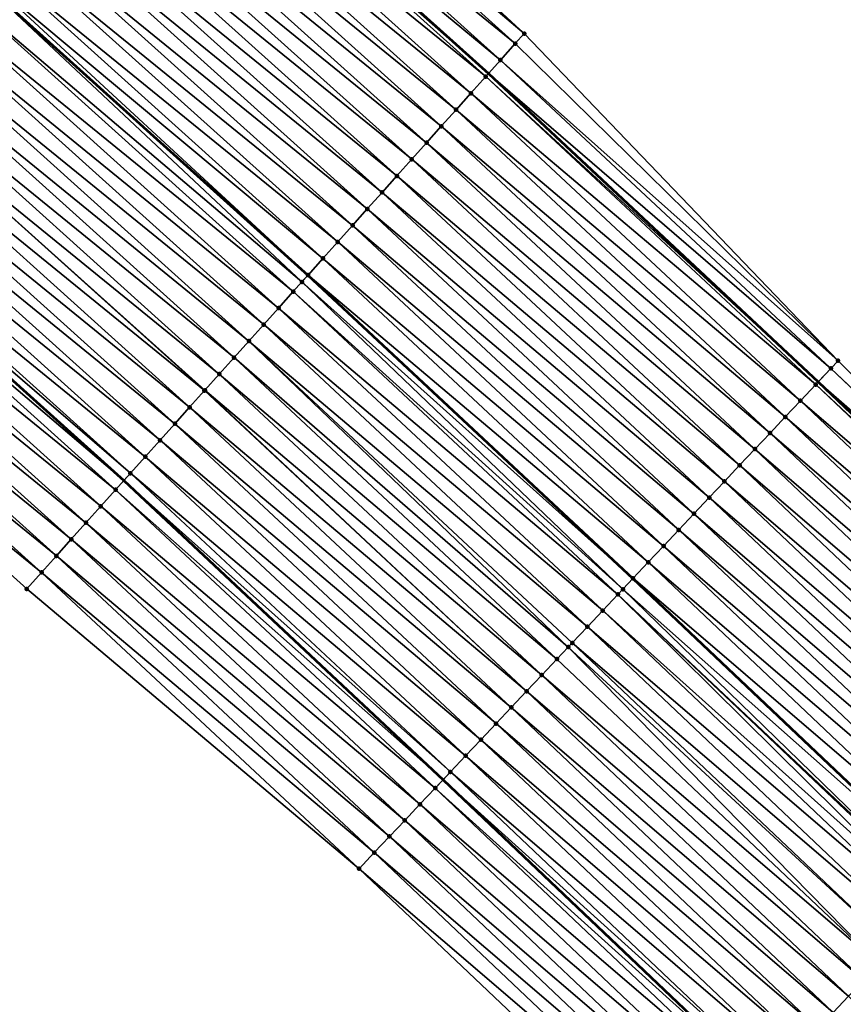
# Model space of a CAD drawing. Header units: feet. Extents: x 2017353 to 2024169, y 808050 to 818690.
# Tile 289 of 305: x 2022690 to 2022727, y 814101 to 814146. Entities that reach past the tile are written whole.
import ezdxf

# ---------------------------------------------------------------- set-up
doc = ezdxf.new("R2010")
doc.units = ezdxf.units.FT
doc.header["$MEASUREMENT"] = 0
for name, color, linetype, lineweight in [('EP_Travel Lane', 172, 'Continuous', 53), ('SB-Road Shots', 141, 'Continuous', 100), ('SB-Road X-Section', 40, 'Continuous', 13), ('STRIPING', 60, 'Continuous', 53)]:
    doc.layers.add(name, color=color, linetype=linetype, lineweight=lineweight)
doc.layers.add('I-77-MM15-17_SB-Surface-BORDER', color=7, linetype='Continuous')
doc.layers.add('I-77-MM15-17_SB-Surface-TIN', color=7, linetype='Continuous')

msp = doc.modelspace()

# ---------------------------------------------------------------- linework, layer by layer
at = {"layer": 'EP_Travel Lane'}
for points in [[(2022542.824971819, 814286.3335518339, 283.9437080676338), (2022558.550940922, 814273.9987547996, 284.6837772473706), (2022574.318739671, 814261.2731713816, 285.4313607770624), (2022589.818365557, 814248.6543625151, 286.158104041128), (2022605.458133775, 814235.8011696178, 286.8715970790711), (2022620.708547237, 814222.8807780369, 287.5706653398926), (2022635.958370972, 814209.9608860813, 288.2912770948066), (2022651.226410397, 814196.6884151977, 289.0018068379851), (2022666.2520939, 814183.5089710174, 289.7307393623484), (2022681.37087655, 814170.1594617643, 290.4675024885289), (2022696.224316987, 814156.7876195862, 291.2221389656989), (2022711.078236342, 814143.4153462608, 291.9592854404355), (2022725.94583979, 814129.5223704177, 292.664388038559), (2022740.431374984, 814115.7495768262, 293.3581499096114), (2022755.100171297, 814101.7165553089, 294.0507153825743), (2022769.379040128, 814087.7297632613, 294.7547948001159), (2022783.657795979, 814073.7430818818, 295.463396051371)], [(2022543.388419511, 814254.5721769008, 283.0226488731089), (2022558.769845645, 814242.1365156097, 283.7643351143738), (2022574.270307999, 814229.5170257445, 284.4614932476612), (2022589.570320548, 814216.9521641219, 285.1430029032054), (2022604.820318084, 814204.0321249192, 285.8572636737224), (2022620.070823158, 814191.1116557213, 286.5529832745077), (2022635.026216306, 814178.1240088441, 287.2507051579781), (2022650.0520264, 814164.9444536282, 287.9749141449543), (2022664.942437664, 814151.8155935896, 288.719569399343), (2022679.796072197, 814138.4417557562, 289.4340527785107), (2022694.648787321, 814125.0687457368, 290.1821120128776), (2022709.035745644, 814111.5847175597, 290.9067838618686), (2022723.520735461, 814097.8124425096, 291.6214098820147), (2022737.792529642, 814084.155076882, 292.3155407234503), (2022752.070798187, 814070.1688728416, 293.0436290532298)]]:
    msp.add_polyline3d(points, dxfattribs=at)
at = {"layer": 'I-77-MM15-17_SB-Surface-BORDER', "color": 3, "linetype": 'Continuous', "lineweight": -3}
for points in [[(2022543.494054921, 814287.1911650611, 284.0234243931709), (2022559.589401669, 814275.3295919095, 284.8034136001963), (2022575.872630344, 814263.1865528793, 285.6143508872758), (2022591.355720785, 814250.5473830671, 286.3391464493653), (2022607.316278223, 814238.0056593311, 287.0741555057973), (2022622.513882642, 814225.0224247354, 287.7640306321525), (2022637.804365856, 814212.1510315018, 288.493770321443), (2022653.039995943, 814198.766447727, 289.1937222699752), (2022668.203469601, 814185.7450647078, 289.940548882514), (2022683.272587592, 814172.2830550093, 290.6726957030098), (2022698.013128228, 814158.7858038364, 291.4271963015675), (2022712.694945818, 814145.2207183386, 292.1343258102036), (2022726.838947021, 814130.4695501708, 292.7534395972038), (2022741.058225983, 814116.4144667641, 293.4223065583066), (2022756.367294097, 814103.002045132, 294.17339212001), (2022770.972810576, 814089.3465911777, 294.9082043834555), (2022785.257227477, 814075.3653871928, 295.6120124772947)], [(2022748.847896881, 814066.9013379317, 292.7734682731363), (2022734.647562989, 814080.9655449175, 292.0315881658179), (2022719.756625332, 814093.8228042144, 291.2912319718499), (2022705.247665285, 814107.5712598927, 290.6047681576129), (2022690.273627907, 814120.1878806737, 289.7965790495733), (2022675.420062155, 814133.5606444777, 289.0612043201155), (2022660.565798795, 814146.9340363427, 288.3513061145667), (2022645.743332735, 814160.0123452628, 287.6087068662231), (2022630.717095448, 814173.1922195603, 286.899399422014), (2022616.49601582, 814186.8759014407, 286.260089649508), (2022601.890020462, 814200.5609027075, 285.6326507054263), (2022585.552264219, 814212.1930592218, 284.8471411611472), (2022570.789739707, 814225.2368522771, 284.1491074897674), (2022555.938578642, 814238.6556753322, 283.5252353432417), (2022540.148849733, 814250.4243857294, 282.7168891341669)]]:
    msp.add_polyline3d(points, dxfattribs=at)
at = {"layer": 'I-77-MM15-17_SB-Surface-TIN', "color": 128, "linetype": 'Continuous', "lineweight": -3}
for points in [[(2022712.694945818, 814145.2207183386, 292.1343258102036), (2022698.013128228, 814158.7858038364, 291.4271963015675), (2022697.43720486, 814158.142194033, 291.3561471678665)], [(2022712.29086231, 814144.769347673, 292.0881707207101), (2022697.43720486, 814158.142194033, 291.3561471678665), (2022696.770288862, 814157.3970553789, 291.2767389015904)], [(2022712.29086231, 814144.769347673, 292.0881707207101), (2022712.694945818, 814145.2207183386, 292.1343258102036), (2022697.43720486, 814158.142194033, 291.3561471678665)], [(2022711.623801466, 814144.0243394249, 292.014051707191), (2022696.770288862, 814157.3970553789, 291.2767389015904), (2022696.224316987, 814156.7876195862, 291.2221389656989)], [(2022711.623801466, 814144.0243394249, 292.014051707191), (2022712.29086231, 814144.769347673, 292.0881707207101), (2022696.770288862, 814157.3970553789, 291.2767389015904)], [(2022696.103025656, 814156.6522293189, 291.2100092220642), (2022711.078236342, 814143.4153462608, 291.9592854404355), (2022696.224316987, 814156.7876195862, 291.2221389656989)], [(2022711.623801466, 814144.0243394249, 292.014051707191), (2022696.224316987, 814156.7876195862, 291.2221389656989), (2022711.078236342, 814143.4153462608, 291.9592854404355)], [(2022710.956545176, 814143.2795071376, 291.9470695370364), (2022696.103025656, 814156.6522293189, 291.2100092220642), (2022695.436236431, 814155.9069765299, 291.1259717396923)], [(2022710.956545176, 814143.2795071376, 291.9470695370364), (2022711.078236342, 814143.4153462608, 291.9592854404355), (2022696.103025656, 814156.6522293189, 291.2100092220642)], [(2022710.289697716, 814142.5343067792, 291.8651586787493), (2022695.436236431, 814155.9069765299, 291.1259717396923), (2022694.769649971, 814155.1615411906, 291.0345301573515)], [(2022710.289697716, 814142.5343067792, 291.8651586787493), (2022710.956545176, 814143.2795071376, 291.9470695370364), (2022695.436236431, 814155.9069765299, 291.1259717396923)], [(2022709.623019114, 814141.7889543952, 291.7770817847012), (2022694.769649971, 814155.1615411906, 291.0345301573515), (2022694.102888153, 814154.4162637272, 290.9494918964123)], [(2022709.623019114, 814141.7889543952, 291.7770817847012), (2022710.289697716, 814142.5343067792, 291.8651586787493), (2022694.769649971, 814155.1615411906, 291.0345301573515)], [(2022708.956365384, 814141.0435796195, 291.6880966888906), (2022694.102888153, 814154.4162637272, 290.9494918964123), (2022693.436041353, 814153.6710627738, 290.8675568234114)], [(2022708.956365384, 814141.0435796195, 291.6880966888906), (2022709.623019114, 814141.7889543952, 291.7770817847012), (2022694.102888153, 814154.4162637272, 290.9494918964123)], [(2022708.289524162, 814140.2983736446, 291.6059580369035), (2022693.436041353, 814153.6710627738, 290.8675568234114), (2022692.769105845, 814152.9259416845, 290.7888609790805)], [(2022708.289524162, 814140.2983736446, 291.6059580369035), (2022708.956365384, 814141.0435796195, 291.6880966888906), (2022693.436041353, 814153.6710627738, 290.8675568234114)], [(2022707.622582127, 814139.5532584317, 291.5275006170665), (2022692.769105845, 814152.9259416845, 290.7888609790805), (2022692.102278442, 814152.180723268, 290.7062176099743)], [(2022707.622582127, 814139.5532584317, 291.5275006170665), (2022708.289524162, 814140.2983736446, 291.6059580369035), (2022692.769105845, 814152.9259416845, 290.7888609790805)], [(2022706.955645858, 814138.8081380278, 291.4488326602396), (2022692.102278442, 814152.180723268, 290.7062176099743), (2022691.435469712, 814151.4354880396, 290.6228923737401)], [(2022706.955645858, 814138.8081380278, 291.4488326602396), (2022707.622582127, 814139.5532584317, 291.5275006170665), (2022692.102278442, 814152.180723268, 290.7062176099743)], [(2022706.288732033, 814138.062997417, 291.3693451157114), (2022691.435469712, 814151.4354880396, 290.6228923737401), (2022690.768652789, 814150.6902601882, 290.5398663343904)], [(2022706.288732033, 814138.062997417, 291.3693451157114), (2022706.955645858, 814138.8081380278, 291.4488326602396), (2022691.435469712, 814151.4354880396, 290.6228923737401)], [(2022705.621880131, 814137.3178010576, 291.2875964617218), (2022690.768652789, 814150.6902601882, 290.5398663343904), (2022690.101868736, 814149.9450027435, 290.4556400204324)], [(2022705.621880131, 814137.3178010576, 291.2875964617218), (2022706.288732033, 814138.062997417, 291.3693451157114), (2022690.768652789, 814150.6902601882, 290.5398663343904)], [(2022704.955054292, 814136.5725812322, 291.2048960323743), (2022690.101868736, 814149.9450027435, 290.4556400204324), (2022689.435200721, 814149.1996408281, 290.3671764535)], [(2022704.955054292, 814136.5725812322, 291.2048960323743), (2022705.621880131, 814137.3178010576, 291.2875964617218), (2022690.101868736, 814149.9450027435, 290.4556400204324)], [(2022704.288309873, 814135.8272881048, 291.1192225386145), (2022689.435200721, 814149.1996408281, 290.3671764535), (2022688.768341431, 814148.4544511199, 290.2856974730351)], [(2022704.288309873, 814135.8272881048, 291.1192225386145), (2022704.955054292, 814136.5725812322, 291.2048960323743), (2022689.435200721, 814149.1996408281, 290.3671764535)], [(2022703.621505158, 814135.0820492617, 291.035750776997), (2022688.768341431, 814148.4544511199, 290.2856974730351), (2022688.272029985, 814147.8998565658, 290.2253193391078)], [(2022703.621505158, 814135.0820492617, 291.035750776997), (2022704.288309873, 814135.8272881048, 291.1192225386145), (2022688.768341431, 814148.4544511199, 290.2856974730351)], [(2022702.95467878, 814134.3368299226, 290.9530700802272), (2022688.272029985, 814147.8998565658, 290.2253193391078), (2022688.10135338, 814147.7093773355, 290.2089202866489)], [(2022702.95467878, 814134.3368299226, 290.9530700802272), (2022703.621505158, 814135.0820492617, 291.035750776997), (2022688.272029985, 814147.8998565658, 290.2253193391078)], [(2022702.675998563, 814134.0255487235, 290.9214398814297), (2022688.093060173, 814147.7001240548, 290.2081622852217), (2022687.433933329, 814146.9646924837, 290.147917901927)], [(2022702.95467878, 814134.3368299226, 290.9530700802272), (2022688.10135338, 814147.7093773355, 290.2089202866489), (2022688.093060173, 814147.7001240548, 290.2081622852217)], [(2022702.95467878, 814134.3368299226, 290.9530700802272), (2022688.093060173, 814147.7001240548, 290.2081622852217), (2022702.946355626, 814134.3275330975, 290.9521254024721)], [(2022702.675998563, 814134.0255487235, 290.9214398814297), (2022702.946355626, 814134.3275330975, 290.9521254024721), (2022688.093060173, 814147.7001240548, 290.2081622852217)], [(2022702.287433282, 814133.5919879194, 290.8856938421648), (2022687.433933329, 814146.9646924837, 290.147917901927), (2022686.766481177, 814146.2200365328, 290.0880877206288)], [(2022702.287433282, 814133.5919879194, 290.8856938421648), (2022702.675998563, 814134.0255487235, 290.9214398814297), (2022687.433933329, 814146.9646924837, 290.147917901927)], [(2022701.620043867, 814132.8472754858, 290.8235728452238), (2022686.766481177, 814146.2200365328, 290.0880877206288), (2022686.099181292, 814145.4752434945, 290.0226973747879)], [(2022701.620043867, 814132.8472754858, 290.8235728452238), (2022702.287433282, 814133.5919879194, 290.8856938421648), (2022686.766481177, 814146.2200365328, 290.0880877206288)], [(2022700.952860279, 814132.1023777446, 290.7539359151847), (2022686.099181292, 814145.4752434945, 290.0226973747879), (2022685.431919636, 814144.7304160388, 289.9559110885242)], [(2022700.952860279, 814132.1023777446, 290.7539359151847), (2022701.620043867, 814132.8472754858, 290.8235728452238), (2022686.099181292, 814145.4752434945, 290.0226973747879)], [(2022726.838947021, 814130.4695501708, 292.7534395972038), (2022712.694945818, 814145.2207183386, 292.1343258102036), (2022712.29086231, 814144.769347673, 292.0881707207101)], [(2022700.285541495, 814131.3576017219, 290.6892357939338), (2022685.431919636, 814144.7304160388, 289.9559110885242), (2022684.764442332, 814143.9857827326, 289.8969993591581)], [(2022700.285541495, 814131.3576017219, 290.6892357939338), (2022700.952860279, 814132.1023777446, 290.7539359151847), (2022685.431919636, 814144.7304160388, 289.9559110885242)], [(2022726.838947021, 814130.4695501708, 292.7534395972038), (2022712.29086231, 814144.769347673, 292.0881707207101), (2022711.623801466, 814144.0243394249, 292.014051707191)], [(2022699.618078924, 814130.6129551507, 290.6297861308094), (2022684.764442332, 814143.9857827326, 289.8969993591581), (2022684.096911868, 814143.2411972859, 289.8400287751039)], [(2022699.618078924, 814130.6129551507, 290.6297861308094), (2022700.285541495, 814131.3576017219, 290.6892357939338), (2022684.764442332, 814143.9857827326, 289.8969993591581)], [(2022726.514910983, 814130.1258621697, 292.7204923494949), (2022711.623801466, 814144.0243394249, 292.014051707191), (2022711.078236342, 814143.4153462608, 291.9592854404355)], [(2022726.514910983, 814130.1258621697, 292.7204923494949), (2022726.838947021, 814130.4695501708, 292.7534395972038), (2022711.623801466, 814144.0243394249, 292.014051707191)], [(2022710.956545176, 814143.2795071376, 291.9470695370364), (2022725.94583979, 814129.5223704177, 292.664388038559), (2022711.078236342, 814143.4153462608, 291.9592854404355)], [(2022726.514910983, 814130.1258621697, 292.7204923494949), (2022711.078236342, 814143.4153462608, 291.9592854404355), (2022725.94583979, 814129.5223704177, 292.664388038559)], [(2022698.950607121, 814129.8683168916, 290.5706736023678), (2022684.096911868, 814143.2411972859, 289.8400287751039), (2022683.429362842, 814142.4966285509, 289.7837360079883)], [(2022698.950607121, 814129.8683168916, 290.5706736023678), (2022699.618078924, 814130.6129551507, 290.6297861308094), (2022684.096911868, 814143.2411972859, 289.8400287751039)], [(2022725.828854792, 814129.3983095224, 292.6528545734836), (2022710.956545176, 814143.2795071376, 291.9470695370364), (2022710.289697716, 814142.5343067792, 291.8651586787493)], [(2022725.828854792, 814129.3983095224, 292.6528545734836), (2022725.94583979, 814129.5223704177, 292.664388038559), (2022710.956545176, 814143.2795071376, 291.9470695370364)], [(2022725.143221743, 814128.6703559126, 292.569054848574), (2022710.289697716, 814142.5343067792, 291.8651586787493), (2022709.623019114, 814141.7889543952, 291.7770817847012)], [(2022725.143221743, 814128.6703559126, 292.569054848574), (2022725.828854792, 814129.3983095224, 292.6528545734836), (2022710.289697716, 814142.5343067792, 291.8651586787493)], [(2022698.283058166, 814129.123748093, 290.5143783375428), (2022683.429362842, 814142.4966285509, 289.7837360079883), (2022682.76194018, 814141.7519460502, 289.7228289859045)], [(2022698.283058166, 814129.123748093, 290.5143783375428), (2022698.300168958, 814129.1428273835, 290.5157179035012), (2022683.429362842, 814142.4966285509, 289.7837360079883)], [(2022698.300168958, 814129.1428273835, 290.5157179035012), (2022698.950607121, 814129.8683168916, 290.5706736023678), (2022683.429362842, 814142.4966285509, 289.7837360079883)], [(2022697.615387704, 814128.3792886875, 290.462519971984), (2022682.76194018, 814141.7519460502, 289.7228289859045), (2022682.094583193, 814141.0072044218, 289.6595237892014)], [(2022697.615387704, 814128.3792886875, 290.462519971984), (2022698.283058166, 814129.123748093, 290.5143783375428), (2022682.76194018, 814141.7519460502, 289.7228289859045)], [(2022724.457637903, 814127.9423556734, 292.483375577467), (2022709.623019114, 814141.7889543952, 291.7770817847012), (2022708.956365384, 814141.0435796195, 291.6880966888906)], [(2022724.457637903, 814127.9423556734, 292.483375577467), (2022725.143221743, 814128.6703559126, 292.569054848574), (2022709.623019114, 814141.7889543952, 291.7770817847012)], [(2022696.947864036, 814127.6346971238, 290.4053013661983), (2022682.094583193, 814141.0072044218, 289.6595237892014), (2022681.427276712, 814140.2624173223, 289.5943743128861)], [(2022696.947864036, 814127.6346971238, 290.4053013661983), (2022697.615387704, 814128.3792886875, 290.462519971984), (2022682.094583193, 814141.0072044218, 289.6595237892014)], [(2022723.771855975, 814127.2145431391, 292.4052623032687), (2022708.956365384, 814141.0435796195, 291.6880966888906), (2022708.289524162, 814140.2983736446, 291.6059580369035)], [(2022723.771855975, 814127.2145431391, 292.4052623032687), (2022724.457637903, 814127.9423556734, 292.483375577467), (2022708.956365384, 814141.0435796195, 291.6880966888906)], [(2022723.086012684, 814126.4867887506, 292.3294927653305), (2022708.289524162, 814140.2983736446, 291.6059580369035), (2022707.622582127, 814139.5532584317, 291.5275006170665)], [(2022723.086012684, 814126.4867887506, 292.3294927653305), (2022723.771855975, 814127.2145431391, 292.4052623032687), (2022708.289524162, 814140.2983736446, 291.6059580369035)], [(2022696.280510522, 814126.8899523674, 290.3418693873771), (2022681.427276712, 814140.2624173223, 289.5943743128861), (2022680.759937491, 814139.5176596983, 289.5304203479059)], [(2022696.280510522, 814126.8899523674, 290.3418693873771), (2022696.947864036, 814127.6346971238, 290.4053013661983), (2022681.427276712, 814140.2624173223, 289.5943743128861)], [(2022695.613248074, 814126.145125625, 290.2751121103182), (2022680.759937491, 814139.5176596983, 289.5304203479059), (2022680.09261595, 814138.7728861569, 289.4658207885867)], [(2022695.613248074, 814126.145125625, 290.2751121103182), (2022696.280510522, 814126.8899523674, 290.3418693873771), (2022680.759937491, 814139.5176596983, 289.5304203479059)], [(2022722.400319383, 814125.7588922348, 292.2479943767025), (2022707.622582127, 814139.5532584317, 291.5275006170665), (2022706.955645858, 814138.8081380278, 291.4488326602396)], [(2022722.400319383, 814125.7588922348, 292.2479943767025), (2022723.086012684, 814126.4867887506, 292.3294927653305), (2022707.622582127, 814139.5532584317, 291.5275006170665)], [(2022694.945900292, 814125.4003757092, 290.2114708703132), (2022680.09261595, 814138.7728861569, 289.4658207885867), (2022679.796072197, 814138.4417557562, 289.4340527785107)], [(2022694.945900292, 814125.4003757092, 290.2114708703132), (2022695.613248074, 814126.145125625, 290.2751121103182), (2022680.09261595, 814138.7728861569, 289.4658207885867)], [(2022721.71466733, 814125.0309566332, 292.1649205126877), (2022706.955645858, 814138.8081380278, 291.4488326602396), (2022706.288732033, 814138.062997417, 291.3693451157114)], [(2022721.71466733, 814125.0309566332, 292.1649205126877), (2022722.400319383, 814125.7588922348, 292.2479943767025), (2022706.955645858, 814138.8081380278, 291.4488326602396)], [(2022679.425482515, 814138.0279432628, 289.3943524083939), (2022694.648787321, 814125.0687457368, 290.1821120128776), (2022679.796072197, 814138.4417557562, 289.4340527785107)], [(2022694.945900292, 814125.4003757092, 290.2114708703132), (2022679.796072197, 814138.4417557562, 289.4340527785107), (2022694.648787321, 814125.0687457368, 290.1821120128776)], [(2022721.028854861, 814124.3031730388, 292.0879737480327), (2022706.288732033, 814138.062997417, 291.3693451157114), (2022705.621880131, 814137.3178010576, 291.2875964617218)], [(2022721.028854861, 814124.3031730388, 292.0879737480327), (2022721.71466733, 814125.0309566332, 292.1649205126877), (2022706.288732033, 814138.062997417, 291.3693451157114)], [(2022694.278615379, 814124.655569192, 290.1455339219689), (2022679.425482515, 814138.0279432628, 289.3943524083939), (2022678.757838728, 814137.2834598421, 289.3415199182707)], [(2022694.278615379, 814124.655569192, 290.1455339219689), (2022694.648787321, 814125.0687457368, 290.1821120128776), (2022679.425482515, 814138.0279432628, 289.3943524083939)], [(2022693.61099579, 814123.9110639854, 290.0918178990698), (2022678.757838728, 814137.2834598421, 289.3415199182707), (2022678.09026368, 814136.5389145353, 289.2861773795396)], [(2022693.61099579, 814123.9110639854, 290.0918178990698), (2022694.278615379, 814124.655569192, 290.1455339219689), (2022678.757838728, 814137.2834598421, 289.3415199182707)], [(2022720.342979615, 814123.5754489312, 292.013424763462), (2022705.621880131, 814137.3178010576, 291.2875964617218), (2022704.955054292, 814136.5725812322, 291.2048960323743)], [(2022720.342979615, 814123.5754489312, 292.013424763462), (2022721.028854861, 814124.3031730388, 292.0879737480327), (2022705.621880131, 814137.3178010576, 291.2875964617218)], [(2022692.943438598, 814123.1665026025, 290.0358234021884), (2022678.09026368, 814136.5389145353, 289.2861773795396), (2022677.42284367, 814135.7942296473, 289.2251735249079)], [(2022692.943438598, 814123.1665026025, 290.0358234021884), (2022693.61099579, 814123.9110639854, 290.0918178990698), (2022678.09026368, 814136.5389145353, 289.2861773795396)], [(2022719.657077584, 814122.847750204, 291.9398988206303), (2022704.955054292, 814136.5725812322, 291.2048960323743), (2022704.288309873, 814135.8272881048, 291.1192225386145)], [(2022719.657077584, 814122.847750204, 291.9398988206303), (2022720.342979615, 814123.5754489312, 292.013424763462), (2022704.955054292, 814136.5725812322, 291.2048960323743)], [(2022692.275998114, 814122.4218361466, 289.9755672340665), (2022677.42284367, 814135.7942296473, 289.2251735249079), (2022676.755262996, 814135.049689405, 289.1700364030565)], [(2022692.275998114, 814122.4218361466, 289.9755672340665), (2022692.943438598, 814123.1665026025, 290.0358234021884), (2022677.42284367, 814135.7942296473, 289.2251735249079)], [(2022718.971455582, 814122.1197861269, 291.8556771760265), (2022704.288309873, 814135.8272881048, 291.1192225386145), (2022703.621505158, 814135.0820492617, 291.035750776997)], [(2022718.971455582, 814122.1197861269, 291.8556771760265), (2022719.657077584, 814122.847750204, 291.9398988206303), (2022704.288309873, 814135.8272881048, 291.1192225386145)], [(2022691.608545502, 814121.6771806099, 289.9157539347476), (2022676.755262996, 814135.049689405, 289.1700364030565), (2022676.087711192, 814134.3051231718, 289.1138450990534)], [(2022691.608545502, 814121.6771806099, 289.9157539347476), (2022692.275998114, 814122.4218361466, 289.9755672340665), (2022676.755262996, 814135.049689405, 289.1700364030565)], [(2022718.286030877, 814121.3916350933, 291.7639197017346), (2022703.621505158, 814135.0820492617, 291.035750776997), (2022702.95467878, 814134.3368299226, 290.9530700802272)], [(2022718.286030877, 814121.3916350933, 291.7639197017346), (2022718.971455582, 814122.1197861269, 291.8556771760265), (2022703.621505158, 814135.0820492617, 291.035750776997)], [(2022690.941075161, 814120.9325410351, 289.8565880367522), (2022676.087711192, 814134.3051231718, 289.1138450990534), (2022675.420062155, 814133.5606444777, 289.0612043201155)], [(2022690.941075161, 814120.9325410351, 289.8565880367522), (2022691.608545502, 814121.6771806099, 289.9157539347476), (2022676.087711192, 814134.3051231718, 289.1138450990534)], [(2022702.675998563, 814134.0255487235, 290.9214398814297), (2022717.592151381, 814120.6545124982, 291.671226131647), (2022702.946355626, 814134.3275330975, 290.9521254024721)], [(2022717.600605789, 814120.6634844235, 291.6721768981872), (2022702.95467878, 814134.3368299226, 290.9530700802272), (2022702.946355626, 814134.3275330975, 290.9521254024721)], [(2022717.600605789, 814120.6634844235, 291.6721768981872), (2022702.946355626, 814134.3275330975, 290.9521254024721), (2022717.592151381, 814120.6545124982, 291.671226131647)], [(2022717.600605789, 814120.6634844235, 291.6721768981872), (2022718.286030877, 814121.3916350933, 291.7639197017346), (2022702.95467878, 814134.3368299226, 290.9530700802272)], [(2022717.139006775, 814120.1736296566, 291.6202663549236), (2022702.675998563, 814134.0255487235, 290.9214398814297), (2022702.287433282, 814133.5919879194, 290.8856938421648)], [(2022717.139006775, 814120.1736296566, 291.6202663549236), (2022717.592151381, 814120.6545124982, 291.671226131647), (2022702.675998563, 814134.0255487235, 290.9214398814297)], [(2022690.941075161, 814120.9325410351, 289.8565880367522), (2022675.420062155, 814133.5606444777, 289.0612043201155), (2022690.273627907, 814120.1878806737, 289.7965790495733)], [(2022716.914684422, 814119.9358040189, 291.5993894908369), (2022702.287433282, 814133.5919879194, 290.8856938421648), (2022701.620043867, 814132.8472754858, 290.8235728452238)], [(2022716.914684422, 814119.9358040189, 291.5993894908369), (2022717.139006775, 814120.1736296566, 291.6202663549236), (2022702.287433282, 814133.5919879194, 290.8856938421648)], [(2022716.228484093, 814119.2083879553, 291.5372571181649), (2022701.620043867, 814132.8472754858, 290.8235728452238), (2022700.952860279, 814132.1023777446, 290.7539359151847)], [(2022716.228484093, 814119.2083879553, 291.5372571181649), (2022716.914684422, 814119.9358040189, 291.5993894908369), (2022701.620043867, 814132.8472754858, 290.8235728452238)], [(2022715.542469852, 814118.4807955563, 291.4680170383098), (2022700.952860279, 814132.1023777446, 290.7539359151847), (2022700.285541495, 814131.3576017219, 290.6892357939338)], [(2022715.542469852, 814118.4807955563, 291.4680170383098), (2022716.228484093, 814119.2083879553, 291.5372571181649), (2022700.952860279, 814132.1023777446, 290.7539359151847)], [(2022714.676425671, 814117.5626859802, 291.388693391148), (2022700.285541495, 814131.3576017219, 290.6892357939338), (2022699.618078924, 814130.6129551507, 290.6297861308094)], [(2022714.676425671, 814117.5626859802, 291.388693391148), (2022714.85634221, 814117.7533106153, 291.4031083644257), (2022700.285541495, 814131.3576017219, 290.6892357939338)], [(2022714.85634221, 814117.7533106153, 291.4031083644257), (2022715.542469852, 814118.4807955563, 291.4680170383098), (2022700.285541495, 814131.3576017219, 290.6892357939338)], [(2022714.169845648, 814117.0261752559, 291.3522905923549), (2022699.618078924, 814130.6129551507, 290.6297861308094), (2022698.950607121, 814129.8683168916, 290.5706736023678)], [(2022714.169845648, 814117.0261752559, 291.3522905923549), (2022714.676425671, 814117.5626859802, 291.388693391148), (2022699.618078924, 814130.6129551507, 290.6297861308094)], [(2022741.023558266, 814116.3777028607, 293.4189021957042), (2022726.514910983, 814130.1258621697, 292.7204923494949), (2022725.94583979, 814129.5223704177, 292.664388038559)], [(2022741.058225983, 814116.4144667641, 293.4223065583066), (2022726.838947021, 814130.4695501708, 292.7534395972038), (2022726.514910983, 814130.1258621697, 292.7204923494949)], [(2022741.023558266, 814116.3777028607, 293.4189021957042), (2022741.058225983, 814116.4144667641, 293.4223065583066), (2022726.514910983, 814130.1258621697, 292.7204923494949)], [(2022713.483416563, 814116.2989759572, 291.2988955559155), (2022698.950607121, 814129.8683168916, 290.5706736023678), (2022698.300168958, 814129.1428273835, 290.5157179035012)], [(2022713.483416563, 814116.2989759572, 291.2988955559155), (2022714.169845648, 814117.0261752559, 291.3522905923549), (2022698.950607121, 814129.8683168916, 290.5706736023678)], [(2022740.33757375, 814115.650082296, 293.3485268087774), (2022725.828854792, 814129.3983095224, 292.6528545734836), (2022725.143221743, 814128.6703559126, 292.569054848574)], [(2022725.828854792, 814129.3983095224, 292.6528545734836), (2022740.431374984, 814115.7495768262, 293.3581499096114), (2022725.94583979, 814129.5223704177, 292.664388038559)], [(2022740.33757375, 814115.650082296, 293.3485268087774), (2022740.431374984, 814115.7495768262, 293.3581499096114), (2022725.828854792, 814129.3983095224, 292.6528545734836)], [(2022741.023558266, 814116.3777028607, 293.4189021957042), (2022725.94583979, 814129.5223704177, 292.664388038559), (2022740.431374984, 814115.7495768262, 293.3581499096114)], [(2022712.797296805, 814115.5714835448, 291.2336857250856), (2022698.283058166, 814129.123748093, 290.5143783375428), (2022697.615387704, 814128.3792886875, 290.462519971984)], [(2022712.797296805, 814115.5714835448, 291.2336857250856), (2022698.300168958, 814129.1428273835, 290.5157179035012), (2022698.283058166, 814129.123748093, 290.5143783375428)], [(2022712.797296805, 814115.5714835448, 291.2336857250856), (2022713.483416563, 814116.2989759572, 291.2988955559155), (2022698.300168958, 814129.1428273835, 290.5157179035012)], [(2022712.111099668, 814114.844064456, 291.1714314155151), (2022697.615387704, 814128.3792886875, 290.462519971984), (2022696.947864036, 814127.6346971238, 290.4053013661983)], [(2022712.111099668, 814114.844064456, 291.1714314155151), (2022712.797296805, 814115.5714835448, 291.2336857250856), (2022697.615387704, 814128.3792886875, 290.462519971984)], [(2022739.651739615, 814114.9223192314, 293.2724075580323), (2022725.143221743, 814128.6703559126, 292.569054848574), (2022724.457637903, 814127.9423556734, 292.483375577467)], [(2022739.651739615, 814114.9223192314, 293.2724075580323), (2022740.33757375, 814115.650082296, 293.3485268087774), (2022725.143221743, 814128.6703559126, 292.569054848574)], [(2022738.966016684, 814114.1944507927, 293.1920408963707), (2022724.457637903, 814127.9423556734, 292.483375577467), (2022723.771855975, 814127.2145431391, 292.4052623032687)], [(2022738.966016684, 814114.1944507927, 293.1920408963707), (2022739.651739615, 814114.9223192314, 293.2724075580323), (2022724.457637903, 814127.9423556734, 292.483375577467)], [(2022711.424926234, 814114.1166229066, 291.1082717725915), (2022696.947864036, 814127.6346971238, 290.4053013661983), (2022696.280510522, 814126.8899523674, 290.3418693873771)], [(2022711.424926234, 814114.1166229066, 291.1082717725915), (2022712.111099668, 814114.844064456, 291.1714314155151), (2022696.947864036, 814127.6346971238, 290.4053013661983)], [(2022738.280321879, 814113.4665557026, 293.1105999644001), (2022723.771855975, 814127.2145431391, 292.4052623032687), (2022723.086012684, 814126.4867887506, 292.3294927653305)], [(2022738.280321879, 814113.4665557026, 293.1105999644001), (2022738.966016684, 814114.1944507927, 293.1920408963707), (2022723.771855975, 814127.2145431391, 292.4052623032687)], [(2022710.738758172, 814113.3891762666, 291.0449069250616), (2022696.280510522, 814126.8899523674, 290.3418693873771), (2022695.613248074, 814126.145125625, 290.2751121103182)], [(2022710.738758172, 814113.3891762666, 291.0449069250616), (2022711.424926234, 814114.1166229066, 291.1082717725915), (2022696.280510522, 814126.8899523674, 290.3418693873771)], [(2022710.052489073, 814112.6618253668, 290.9854011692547), (2022695.613248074, 814126.145125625, 290.2751121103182), (2022694.945900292, 814125.4003757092, 290.2114708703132)], [(2022710.052489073, 814112.6618253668, 290.9854011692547), (2022710.738758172, 814113.3891762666, 291.0449069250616), (2022695.613248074, 814126.145125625, 290.2751121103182)], [(2022737.594608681, 814112.7386780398, 293.0298615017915), (2022723.086012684, 814126.4867887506, 292.3294927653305), (2022722.400319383, 814125.7588922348, 292.2479943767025)], [(2022737.594608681, 814112.7386780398, 293.0298615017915), (2022738.280321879, 814113.4665557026, 293.1105999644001), (2022723.086012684, 814126.4867887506, 292.3294927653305)], [(2022736.908862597, 814112.0108315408, 292.9503791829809), (2022722.400319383, 814125.7588922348, 292.2479943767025), (2022721.71466733, 814125.0309566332, 292.1649205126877)], [(2022736.908862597, 814112.0108315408, 292.9503791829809), (2022737.594608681, 814112.7386780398, 293.0298615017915), (2022722.400319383, 814125.7588922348, 292.2479943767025)], [(2022709.36602021, 814111.9346637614, 290.9335254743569), (2022694.945900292, 814125.4003757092, 290.2114708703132), (2022694.648787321, 814125.0687457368, 290.1821120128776)], [(2022709.36602021, 814111.9346637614, 290.9335254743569), (2022710.052489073, 814112.6618253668, 290.9854011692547), (2022694.945900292, 814125.4003757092, 290.2114708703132)], [(2022694.278615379, 814124.655569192, 290.1455339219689), (2022709.035745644, 814111.5847175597, 290.9067838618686), (2022694.648787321, 814125.0687457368, 290.1821120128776)], [(2022709.36602021, 814111.9346637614, 290.9335254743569), (2022694.648787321, 814125.0687457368, 290.1821120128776), (2022709.035745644, 814111.5847175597, 290.9067838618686)], [(2022736.223032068, 814111.2830650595, 292.8741222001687), (2022721.71466733, 814125.0309566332, 292.1649205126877), (2022721.028854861, 814124.3031730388, 292.0879737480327)], [(2022736.223032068, 814111.2830650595, 292.8741222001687), (2022736.908862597, 814112.0108315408, 292.9503791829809), (2022721.71466733, 814125.0309566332, 292.1649205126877)], [(2022708.679648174, 814111.2074104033, 290.8779514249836), (2022694.278615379, 814124.655569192, 290.1455339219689), (2022693.61099579, 814123.9110639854, 290.0918178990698)], [(2022708.679648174, 814111.2074104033, 290.8779514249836), (2022709.035745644, 814111.5847175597, 290.9067838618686), (2022694.278615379, 814124.655569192, 290.1455339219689)], [(2022735.537144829, 814110.5553523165, 292.8000313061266), (2022721.028854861, 814124.3031730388, 292.0879737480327), (2022720.342979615, 814123.5754489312, 292.013424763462)], [(2022735.537144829, 814110.5553523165, 292.8000313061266), (2022736.223032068, 814111.2830650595, 292.8741222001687), (2022721.028854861, 814124.3031730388, 292.0879737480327)], [(2022707.993112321, 814110.4803122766, 290.8286344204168), (2022693.61099579, 814123.9110639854, 290.0918178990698), (2022692.943438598, 814123.1665026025, 290.0358234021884)], [(2022707.993112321, 814110.4803122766, 290.8286344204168), (2022708.679648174, 814111.2074104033, 290.8779514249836), (2022693.61099579, 814123.9110639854, 290.0918178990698)], [(2022734.851374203, 814109.8275290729, 292.7214863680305), (2022720.342979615, 814123.5754489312, 292.013424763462), (2022719.657077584, 814122.847750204, 291.9398988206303)], [(2022734.851374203, 814109.8275290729, 292.7214863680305), (2022735.537144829, 814110.5553523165, 292.8000313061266), (2022720.342979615, 814123.5754489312, 292.013424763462)], [(2022707.306537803, 814109.7532507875, 290.7807942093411), (2022692.943438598, 814123.1665026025, 290.0358234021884), (2022692.275998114, 814122.4218361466, 289.9755672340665)], [(2022707.306537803, 814109.7532507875, 290.7807942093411), (2022707.993112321, 814110.4803122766, 290.8286344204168), (2022692.943438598, 814123.1665026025, 290.0358234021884)], [(2022734.16571631, 814109.0995990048, 292.6386355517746), (2022719.657077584, 814122.847750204, 291.9398988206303), (2022718.971455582, 814122.1197861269, 291.8556771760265)], [(2022734.16571631, 814109.0995990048, 292.6386355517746), (2022734.851374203, 814109.8275290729, 292.7214863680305), (2022719.657077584, 814122.847750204, 291.9398988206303)], [(2022706.620108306, 814109.0260518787, 290.7274148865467), (2022692.275998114, 814122.4218361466, 289.9755672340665), (2022691.608545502, 814121.6771806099, 289.9157539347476)], [(2022706.620108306, 814109.0260518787, 290.7274148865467), (2022707.306537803, 814109.7532507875, 290.7807942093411), (2022692.275998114, 814122.4218361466, 289.9755672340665)], [(2022733.480025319, 814108.3717002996, 292.5570489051), (2022718.971455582, 814122.1197861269, 291.8556771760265), (2022718.286030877, 814121.3916350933, 291.7639197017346)], [(2022733.480025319, 814108.3717002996, 292.5570489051), (2022734.16571631, 814109.0995990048, 292.6386355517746), (2022718.971455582, 814122.1197861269, 291.8556771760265)], [(2022705.933891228, 814108.2986516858, 290.6659222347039), (2022691.608545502, 814121.6771806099, 289.9157539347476), (2022690.941075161, 814120.9325410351, 289.8565880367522)], [(2022705.933891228, 814108.2986516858, 290.6659222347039), (2022706.620108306, 814109.0260518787, 290.7274148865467), (2022691.608545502, 814121.6771806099, 289.9157539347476)], [(2022732.794376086, 814107.6437620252, 292.4738673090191), (2022718.286030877, 814121.3916350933, 291.7639197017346), (2022717.600605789, 814120.6634844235, 291.6721768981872)], [(2022732.794376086, 814107.6437620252, 292.4738673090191), (2022733.480025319, 814108.3717002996, 292.5570489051), (2022718.286030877, 814121.3916350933, 291.7639197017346)], [(2022705.247665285, 814107.5712598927, 290.6047681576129), (2022690.941075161, 814120.9325410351, 289.8565880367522), (2022690.273627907, 814120.1878806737, 289.7965790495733)], [(2022705.933891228, 814108.2986516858, 290.6659222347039), (2022690.941075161, 814120.9325410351, 289.8565880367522), (2022705.247665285, 814107.5712598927, 290.6047681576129)], [(2022717.139006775, 814120.1736296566, 291.6202663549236), (2022732.100256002, 814106.9067884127, 292.3888566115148), (2022717.592151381, 814120.6545124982, 291.671226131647)], [(2022732.108749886, 814106.9158019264, 292.3898060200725), (2022717.600605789, 814120.6634844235, 291.6721768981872), (2022717.592151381, 814120.6545124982, 291.671226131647)], [(2022732.108749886, 814106.9158019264, 292.3898060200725), (2022717.592151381, 814120.6545124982, 291.671226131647), (2022732.100256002, 814106.9067884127, 292.3888566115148)], [(2022732.108749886, 814106.9158019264, 292.3898060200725), (2022732.794376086, 814107.6437620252, 292.4738673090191), (2022717.600605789, 814120.6634844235, 291.6721768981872)], [(2022731.118678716, 814105.8655163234, 292.2859125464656), (2022716.914684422, 814119.9358040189, 291.5993894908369), (2022716.228484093, 814119.2083879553, 291.5372571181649)], [(2022731.474959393, 814106.2432380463, 292.3189637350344), (2022717.139006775, 814120.1736296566, 291.6202663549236), (2022716.914684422, 814119.9358040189, 291.5993894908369)], [(2022731.118678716, 814105.8655163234, 292.2859125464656), (2022731.422911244, 814106.1880431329, 292.3138589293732), (2022716.914684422, 814119.9358040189, 291.5993894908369)], [(2022731.422911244, 814106.1880431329, 292.3138589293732), (2022731.474959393, 814106.2432380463, 292.3189637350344), (2022716.914684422, 814119.9358040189, 291.5993894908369)], [(2022731.474959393, 814106.2432380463, 292.3189637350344), (2022732.100256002, 814106.9067884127, 292.3888566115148), (2022717.139006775, 814120.1736296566, 291.6202663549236)], [(2022730.736646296, 814105.4606883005, 292.2541946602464), (2022716.228484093, 814119.2083879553, 291.5372571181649), (2022715.542469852, 814118.4807955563, 291.4680170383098)], [(2022730.736646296, 814105.4606883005, 292.2541946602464), (2022731.118678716, 814105.8655163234, 292.2859125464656), (2022716.228484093, 814119.2083879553, 291.5372571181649)], [(2022730.050398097, 814104.733317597, 292.1938906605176), (2022715.542469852, 814118.4807955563, 291.4680170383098), (2022714.85634221, 814117.7533106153, 291.4031083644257)], [(2022730.050398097, 814104.733317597, 292.1938906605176), (2022730.736646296, 814105.4606883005, 292.2541946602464), (2022715.542469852, 814118.4807955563, 291.4680170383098)], [(2022729.364370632, 814104.0057377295, 292.1251556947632), (2022714.85634221, 814117.7533106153, 291.4031083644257), (2022714.676425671, 814117.5626859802, 291.388693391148)], [(2022729.364370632, 814104.0057377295, 292.1251556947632), (2022730.050398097, 814104.733317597, 292.1938906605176), (2022714.85634221, 814117.7533106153, 291.4031083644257)], [(2022728.678250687, 814103.278245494, 292.0599529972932), (2022714.676425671, 814117.5626859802, 291.388693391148), (2022714.169845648, 814117.0261752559, 291.3522905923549)], [(2022728.678250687, 814103.278245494, 292.0599529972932), (2022729.364370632, 814104.0057377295, 292.1251556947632), (2022714.676425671, 814117.5626859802, 291.388693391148)], [(2022728.678250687, 814103.278245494, 292.0599529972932), (2022714.169845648, 814117.0261752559, 291.3522905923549), (2022713.483416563, 814116.2989759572, 291.2988955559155)], [(2022727.991987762, 814102.5508887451, 292.0002114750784), (2022713.483416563, 814116.2989759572, 291.2988955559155), (2022712.797296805, 814115.5714835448, 291.2336857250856)], [(2022727.991987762, 814102.5508887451, 292.0002114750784), (2022728.678250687, 814103.278245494, 292.0599529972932), (2022713.483416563, 814116.2989759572, 291.2988955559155)], [(2022727.305711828, 814101.8235443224, 291.9409668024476), (2022712.797296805, 814115.5714835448, 291.2336857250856), (2022712.111099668, 814114.844064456, 291.1714314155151)], [(2022727.305711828, 814101.8235443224, 291.9409668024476), (2022727.991987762, 814102.5508887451, 292.0002114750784), (2022712.797296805, 814115.5714835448, 291.2336857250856)], [(2022726.619261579, 814101.0963650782, 291.8883801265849), (2022712.111099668, 814114.844064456, 291.1714314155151), (2022711.424926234, 814114.1166229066, 291.1082717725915)], [(2022726.619261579, 814101.0963650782, 291.8883801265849), (2022727.305711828, 814101.8235443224, 291.9409668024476), (2022712.111099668, 814114.844064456, 291.1714314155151)], [(2022725.932833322, 814100.3691649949, 291.8349534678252), (2022711.424926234, 814114.1166229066, 291.1082717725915), (2022710.738758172, 814113.3891762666, 291.0449069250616)], [(2022725.932833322, 814100.3691649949, 291.8349534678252), (2022726.619261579, 814101.0963650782, 291.8883801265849), (2022711.424926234, 814114.1166229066, 291.1082717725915)], [(2022725.24660294, 814099.6417774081, 291.7739689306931), (2022710.738758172, 814113.3891762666, 291.0449069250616), (2022710.052489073, 814112.6618253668, 290.9854011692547)], [(2022725.24660294, 814099.6417774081, 291.7739689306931), (2022725.932833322, 814100.3691649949, 291.8349534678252), (2022710.738758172, 814113.3891762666, 291.0449069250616)], [(2022724.560345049, 814098.9144158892, 291.71403514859), (2022710.052489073, 814112.6618253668, 290.9854011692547), (2022709.36602021, 814111.9346637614, 290.9335254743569)], [(2022724.560345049, 814098.9144158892, 291.71403514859), (2022725.24660294, 814099.6417774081, 291.7739689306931), (2022710.052489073, 814112.6618253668, 290.9854011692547)], [(2022723.874116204, 814098.1870268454, 291.6529918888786), (2022709.36602021, 814111.9346637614, 290.9335254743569), (2022709.035745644, 814111.5847175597, 290.9067838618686)], [(2022723.874116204, 814098.1870268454, 291.6529918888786), (2022724.560345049, 814098.9144158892, 291.71403514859), (2022709.36602021, 814111.9346637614, 290.9335254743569)], [(2022708.679648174, 814111.2074104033, 290.8779514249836), (2022723.520735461, 814097.8124425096, 291.6214098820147), (2022709.035745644, 814111.5847175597, 290.9067838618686)], [(2022723.874116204, 814098.1870268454, 291.6529918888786), (2022709.035745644, 814111.5847175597, 290.9067838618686), (2022723.520735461, 814097.8124425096, 291.6214098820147)], [(2022723.187894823, 814097.4596307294, 291.5916635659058), (2022708.679648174, 814111.2074104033, 290.8779514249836), (2022707.993112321, 814110.4803122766, 290.8286344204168)], [(2022723.187894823, 814097.4596307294, 291.5916635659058), (2022723.520735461, 814097.8124425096, 291.6214098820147), (2022708.679648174, 814111.2074104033, 290.8779514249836)], [(2022722.50158725, 814096.7323162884, 291.5336273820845), (2022707.993112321, 814110.4803122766, 290.8286344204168), (2022707.306537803, 814109.7532507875, 290.7807942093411)], [(2022722.50158725, 814096.7323162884, 291.5336273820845), (2022723.187894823, 814097.4596307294, 291.5916635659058), (2022707.993112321, 814110.4803122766, 290.8286344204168)], [(2022721.815156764, 814096.0051183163, 291.4802858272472), (2022707.306537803, 814109.7532507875, 290.7807942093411), (2022706.620108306, 814109.0260518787, 290.7274148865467)], [(2022721.815156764, 814096.0051183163, 291.4802858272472), (2022722.50158725, 814096.7323162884, 291.5336273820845), (2022707.306537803, 814109.7532507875, 290.7807942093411)], [(2022721.128785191, 814095.2778645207, 291.4246941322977), (2022706.620108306, 814109.0260518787, 290.7274148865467), (2022705.933891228, 814108.2986516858, 290.6659222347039)], [(2022721.128785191, 814095.2778645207, 291.4246941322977), (2022721.815156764, 814096.0051183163, 291.4802858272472), (2022706.620108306, 814109.0260518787, 290.7274148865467)], [(2022720.442695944, 814094.5503431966, 291.3583189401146), (2022705.933891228, 814108.2986516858, 290.6659222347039), (2022705.247665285, 814107.5712598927, 290.6047681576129)], [(2022720.442695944, 814094.5503431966, 291.3583189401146), (2022721.128785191, 814095.2778645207, 291.4246941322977), (2022705.933891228, 814108.2986516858, 290.6659222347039)], [(2022720.442695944, 814094.5503431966, 291.3583189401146), (2022705.247665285, 814107.5712598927, 290.6047681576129), (2022719.756625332, 814093.8228042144, 291.2912319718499)], [(2022740.966274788, 814087.3744683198, 292.6156240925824), (2022727.305711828, 814101.8235443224, 291.9409668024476), (2022726.619261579, 814101.0963650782, 291.8883801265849)]]:
    msp.add_3dface(points, dxfattribs=at)
at = {"layer": 'SB-Road Shots', "lineweight": 100}
for p in [(2022712.694945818, 814145.2207183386, 292.1343258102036), (2022712.29086231, 814144.769347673, 292.0881707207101), (2022711.623801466, 814144.0243394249, 292.014051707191), (2022710.956545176, 814143.2795071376, 291.9470695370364), (2022710.289697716, 814142.5343067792, 291.8651586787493), (2022709.623019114, 814141.7889543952, 291.7770817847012), (2022708.956365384, 814141.0435796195, 291.6880966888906), (2022708.289524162, 814140.2983736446, 291.6059580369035), (2022707.622582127, 814139.5532584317, 291.5275006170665), (2022706.955645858, 814138.8081380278, 291.4488326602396), (2022706.288732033, 814138.062997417, 291.3693451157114), (2022705.621880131, 814137.3178010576, 291.2875964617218), (2022704.955054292, 814136.5725812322, 291.2048960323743), (2022704.288309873, 814135.8272881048, 291.1192225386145), (2022703.621505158, 814135.0820492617, 291.035750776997), (2022702.95467878, 814134.3368299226, 290.9530700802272), (2022702.675998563, 814134.0255487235, 290.9214398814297), (2022702.287433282, 814133.5919879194, 290.8856938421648), (2022701.620043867, 814132.8472754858, 290.8235728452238), (2022700.952860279, 814132.1023777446, 290.7539359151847), (2022700.285541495, 814131.3576017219, 290.6892357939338), (2022699.618078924, 814130.6129551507, 290.6297861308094), (2022726.514910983, 814130.1258621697, 292.7204923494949), (2022726.838947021, 814130.4695501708, 292.7534395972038), (2022698.950607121, 814129.8683168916, 290.5706736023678), (2022725.828854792, 814129.3983095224, 292.6528545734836), (2022698.283058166, 814129.123748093, 290.5143783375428), (2022698.300168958, 814129.1428273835, 290.5157179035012), (2022697.615387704, 814128.3792886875, 290.462519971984), (2022725.143221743, 814128.6703559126, 292.569054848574), (2022724.457637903, 814127.9423556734, 292.483375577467), (2022696.947864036, 814127.6346971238, 290.4053013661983), (2022723.771855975, 814127.2145431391, 292.4052623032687), (2022696.280510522, 814126.8899523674, 290.3418693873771), (2022695.613248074, 814126.145125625, 290.2751121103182), (2022723.086012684, 814126.4867887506, 292.3294927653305), (2022722.400319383, 814125.7588922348, 292.2479943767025), (2022694.945900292, 814125.4003757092, 290.2114708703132), (2022721.71466733, 814125.0309566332, 292.1649205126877), (2022694.278615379, 814124.655569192, 290.1455339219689), (2022721.028854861, 814124.3031730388, 292.0879737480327), (2022693.61099579, 814123.9110639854, 290.0918178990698), (2022720.342979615, 814123.5754489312, 292.013424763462), (2022692.943438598, 814123.1665026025, 290.0358234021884), (2022719.657077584, 814122.847750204, 291.9398988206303), (2022692.275998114, 814122.4218361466, 289.9755672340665), (2022718.971455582, 814122.1197861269, 291.8556771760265), (2022691.608545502, 814121.6771806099, 289.9157539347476), (2022718.286030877, 814121.3916350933, 291.7639197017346), (2022690.941075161, 814120.9325410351, 289.8565880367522), (2022717.600605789, 814120.6634844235, 291.6721768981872), (2022690.273627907, 814120.1878806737, 289.7965790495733), (2022716.914684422, 814119.9358040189, 291.5993894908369), (2022717.139006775, 814120.1736296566, 291.6202663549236), (2022716.228484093, 814119.2083879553, 291.5372571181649), (2022715.542469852, 814118.4807955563, 291.4680170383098), (2022714.85634221, 814117.7533106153, 291.4031083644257), (2022714.676425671, 814117.5626859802, 291.388693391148), (2022714.169845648, 814117.0261752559, 291.3522905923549), (2022713.483416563, 814116.2989759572, 291.2988955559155), (2022712.797296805, 814115.5714835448, 291.2336857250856), (2022712.111099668, 814114.844064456, 291.1714314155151), (2022711.424926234, 814114.1166229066, 291.1082717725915), (2022710.738758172, 814113.3891762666, 291.0449069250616), (2022710.052489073, 814112.6618253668, 290.9854011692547), (2022709.36602021, 814111.9346637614, 290.9335254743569), (2022708.679648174, 814111.2074104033, 290.8779514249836), (2022707.993112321, 814110.4803122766, 290.8286344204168), (2022707.306537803, 814109.7532507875, 290.7807942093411), (2022706.620108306, 814109.0260518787, 290.7274148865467), (2022705.933891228, 814108.2986516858, 290.6659222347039), (2022705.247665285, 814107.5712598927, 290.6047681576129)]:
    msp.add_point(p, dxfattribs=at)
at = {"layer": 'SB-Road X-Section', "extrusion": (0.7426767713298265, -0.6686368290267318, 0.03682396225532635), "elevation": 957845.0124052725, "flags": 128}
msp.add_lwpolyline([(1958435.4777692, -35003.96219766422), (1958434.614105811, -35004.03329501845), (1958433.614105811, -35004.1127571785), (1958432.614105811, -35004.17953214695), (1958431.614105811, -35004.26362666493), (1958430.614105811, -35004.35513030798), (1958429.614105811, -35004.44022628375), (1958428.614105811, -35004.52221696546), (1958427.614105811, -35004.60096622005), (1958426.614105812, -35004.68366567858), (1958425.614105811, -35004.76704746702), (1958424.614105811, -35004.85012985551), (1958423.614105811, -35004.93441333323), (1958422.614105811, -35005.02293693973), (1958421.614105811, -35005.10447121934), (1958420.869864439, -35005.16489033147), (1958420.614105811, -35005.18130051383), (1958419.614105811, -35005.24234430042), (1958418.614105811, -35005.30221508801), (1958417.614105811, -35005.36764981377), (1958416.614105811, -35005.43448142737), (1958415.614105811, -35005.49343313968), (1958414.614105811, -35005.55044238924), (1958413.614105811, -35005.60677336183), (1958412.614105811, -35005.66772172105), (1958411.614105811, -35005.73106988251), (1958410.614105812, -35005.79626357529), (1958409.614105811, -35005.86026094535), (1958408.614105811, -35005.92490434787), (1958407.614105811, -35005.99642123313), (1958406.614105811, -35006.04928958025), (1958405.614105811, -35006.10466967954), (1958404.614105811, -35006.16571493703), (1958403.614105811, -35006.22088948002), (1958402.614105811, -35006.27711892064), (1958401.614105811, -35006.32979542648)], dxfattribs=at)
at = {"layer": 'SB-Road X-Section', "extrusion": (0.7426767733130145, -0.6686368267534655, 0.03682396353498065), "elevation": 957865.0182677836, "flags": 128}
msp.add_lwpolyline([(1958435.217031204, -35003.99301156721), (1958434.611212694, -35004.03919798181), (1958433.611212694, -35004.11336729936), (1958432.611212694, -35004.18039492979), (1958431.611212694, -35004.26236138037), (1958430.611212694, -35004.35049805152), (1958429.611212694, -35004.43954354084), (1958428.611212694, -35004.52173793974), (1958427.611212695, -35004.60024860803), (1958426.611212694, -35004.67896995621), (1958425.611212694, -35004.75851144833), (1958424.611212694, -35004.84031558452), (1958423.611212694, -35004.92307214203), (1958422.611212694, -35005.00880378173), (1958421.611212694, -35005.092332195), (1958420.611212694, -35005.17506900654), (1958420.193412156, -35005.20672067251), (1958419.611212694, -35005.24249097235), (1958418.611212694, -35005.30465413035), (1958417.611212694, -35005.37433832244), (1958416.611212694, -35005.43908235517), (1958415.611212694, -35005.49857236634), (1958414.611212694, -35005.557725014), (1958413.636840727, -35005.61271801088), (1958413.611212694, -35005.614058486), (1958412.611212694, -35005.66595204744), (1958411.611212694, -35005.72320948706), (1958410.611212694, -35005.78668451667), (1958409.611212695, -35005.85348710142), (1958408.611212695, -35005.91717153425), (1958407.611212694, -35005.9831532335), (1958406.611212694, -35006.03690571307), (1958405.611212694, -35006.09293821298), (1958404.611212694, -35006.15323527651), (1958403.611212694, -35006.21308917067), (1958402.611212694, -35006.27229522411), (1958401.611212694, -35006.33234493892)], dxfattribs=at)
at = {"layer": 'SB-Road X-Section', "extrusion": (0.7254029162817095, -0.6873800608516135, 0.03604526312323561), "elevation": 907685.4484876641, "flags": 128}
msp.add_lwpolyline([(1982242.858444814, -32446.09220616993), (1982242.386089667, -32446.12517484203), (1982241.386089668, -32446.19285660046), (1982240.386089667, -32446.27671081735), (1982239.386089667, -32446.36244580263), (1982238.386089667, -32446.44060987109), (1982237.386089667, -32446.51642867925), (1982236.386089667, -32446.59798006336), (1982235.386089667, -32446.68110794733), (1982234.386089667, -32446.75810474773), (1982233.386089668, -32446.83270220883), (1982232.386089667, -32446.90627596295), (1982231.386089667, -32446.99055237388), (1982230.386089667, -32447.08236951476), (1982229.386089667, -32447.17417197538), (1982228.713016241, -32447.22611627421), (1982228.386089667, -32447.24700671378), (1982227.386089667, -32447.30917948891), (1982226.386089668, -32447.37846459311), (1982225.386089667, -32447.44341547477), (1982225.123968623, -32447.4578398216), (1982224.386089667, -32447.49426629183), (1982223.386089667, -32447.54769604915), (1982222.386089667, -32447.6129482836), (1982221.386089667, -32447.67524307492), (1982220.386089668, -32447.7384437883), (1982219.386089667, -32447.80184983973), (1982218.386089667, -32447.86139428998), (1982217.386089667, -32447.91330371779), (1982216.386089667, -32447.96891390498), (1982215.386089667, -32448.01826297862), (1982214.386089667, -32448.06613429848), (1982213.386089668, -32448.11954833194), (1982212.386089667, -32448.18108097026), (1982211.386089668, -32448.24227481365)], dxfattribs=at)
at = {"layer": 'SB-Road X-Section', "extrusion": (0.7254029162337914, -0.6873800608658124, 0.03604526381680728), "elevation": 907705.4483793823, "flags": 128}
msp.add_lwpolyline([(1982242.436660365, -32446.1449051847), (1982242.386128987, -32446.14831176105), (1982241.386128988, -32446.21873291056), (1982240.386128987, -32446.29490165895), (1982239.386128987, -32446.37532058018), (1982238.386128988, -32446.45681447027), (1982237.386128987, -32446.53760543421), (1982236.386128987, -32446.61713943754), (1982235.386128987, -32446.69344600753), (1982234.386128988, -32446.76758508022), (1982233.386128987, -32446.8461810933), (1982232.386128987, -32446.92908578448), (1982231.386128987, -32447.01072548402), (1982230.386128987, -32447.09396117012), (1982229.386128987, -32447.17807712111), (1982228.461993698, -32447.24896547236), (1982228.386128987, -32447.25407359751), (1982227.942755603, -32447.28203815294), (1982227.386128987, -32447.31377666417), (1982226.386128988, -32447.37411987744), (1982225.386128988, -32447.44289953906), (1982224.386128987, -32447.50814463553), (1982223.386128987, -32447.56792500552), (1982222.386128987, -32447.62720820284), (1982221.386128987, -32447.67982907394), (1982220.386128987, -32447.73329047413), (1982219.386128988, -32447.79431466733), (1982218.386128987, -32447.85428742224), (1982217.386128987, -32447.91537037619), (1982216.386128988, -32447.9767385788), (1982215.386128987, -32448.03481250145), (1982214.386128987, -32448.0881887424), (1982213.386128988, -32448.14381658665), (1982212.386128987, -32448.21023494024), (1982211.386128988, -32448.27736553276)], dxfattribs=at)
at = {"layer": 'STRIPING'}
msp.add_polyline3d([(2022535.363581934, 814276.7675753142, 283.0170764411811), (2022551.089754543, 814264.4326186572, 283.7498433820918), (2022566.656885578, 814251.835103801, 284.4657243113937), (2022582.137979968, 814239.1928608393, 285.1796090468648), (2022597.593768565, 814226.4653251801, 285.9131040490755), (2022612.84401945, 814213.5450713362, 286.6181104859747), (2022628.09374356, 814200.6252637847, 287.3423614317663), (2022643.206419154, 814187.49424012, 288.065263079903), (2022658.232637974, 814174.3143263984, 288.7742335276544), (2022673.239075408, 814161.0733356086, 289.489369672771), (2022688.093060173, 814147.7001240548, 290.2081622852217), (2022702.946355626, 814134.3275330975, 290.9521254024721), (2022717.592151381, 814120.6545124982, 291.671226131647), (2022732.100256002, 814106.9067884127, 292.3888566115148), (2022746.574712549, 814093.0621441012, 293.117262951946), (2022760.776259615, 814078.996682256, 293.8092905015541), (2022774.977287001, 814064.9317351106, 294.5222132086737)], dxfattribs=at)

doc.saveas('drawing.dxf')
